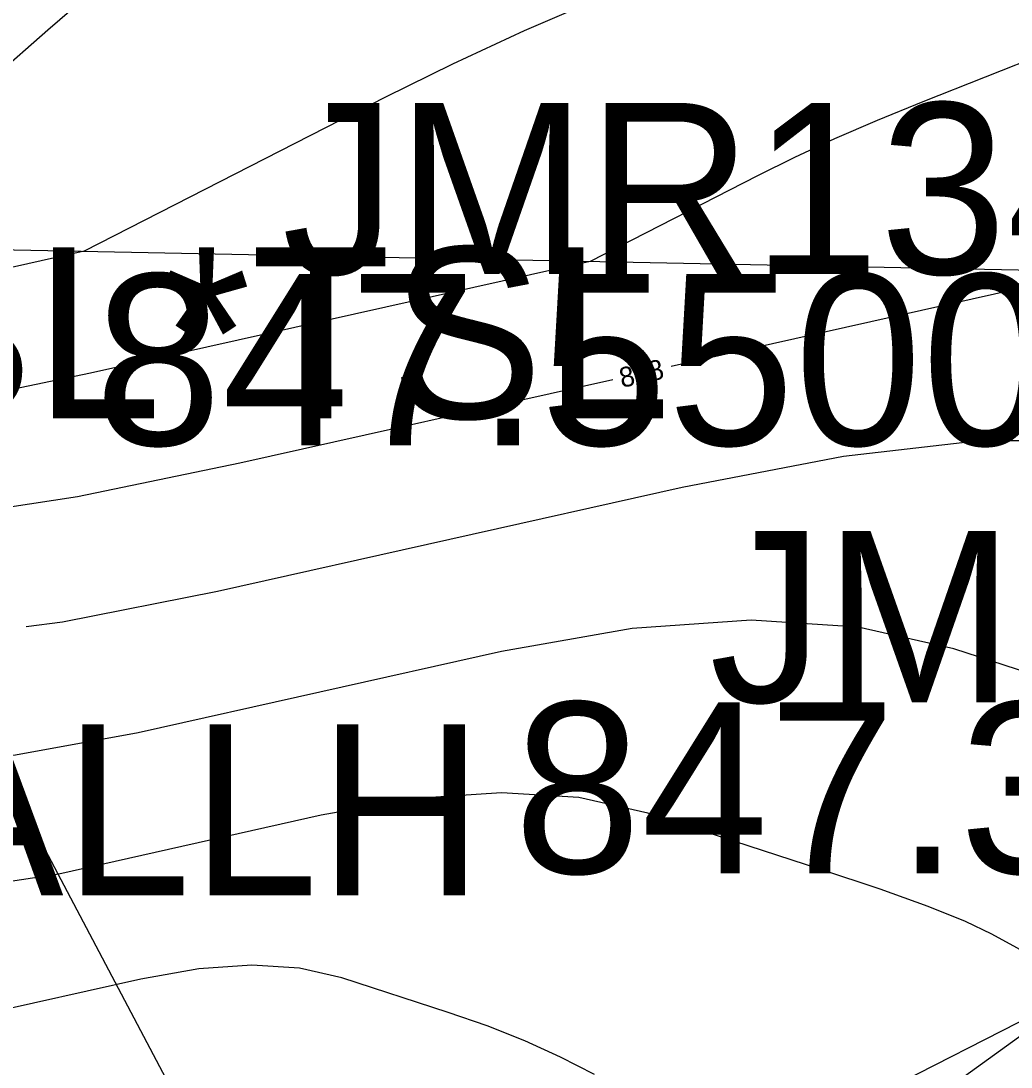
# Model space of a CAD drawing. Extents: x 1654928 to 1810050, y 486881 to 626330.
# Drawn here: x 1801454.2 to 1801461.14, y 489828.2 to 489835.54 of the extents above; entities that cross this region are included whole.
import ezdxf

# ---------------------------------------------------------------- set-up
doc = ezdxf.new("R2010")
doc.units = 0
for name, color, linetype in [('DR_X_Ditch', 7, 'Continuous'), ('DT_X_Contour_Major', 7, 'Continuous'), ('DT_X_Contour_Minor', 7, 'Continuous'), ('RD_X_Fence', 7, 'Continuous'), ('SV_X_Text_Comment', 7, 'Continuous'), ('SV_X_Text_Elevation', 7, 'Continuous'), ('SV_X_Text_Name', 7, 'Continuous'), ('SV_X_Toe_of_Slope', 7, 'Continuous')]:
    doc.layers.add(name, color=color, linetype=linetype)

msp = doc.modelspace()

# ---------------------------------------------------------------- linework, layer by layer
at = {"layer": 'DR_X_Ditch'}
msp.add_lwpolyline([(1801538.4293, 489841.7186), (1801527.5151, 489844.0139), (1801519.4435, 489845.4407), (1801503.5214, 489842.7613), (1801490.5059, 489842.1134), (1801478.5608, 489839.498), (1801468.6581, 489833.3731), (1801465.5975, 489830.762), (1801453.4874, 489824.594)], dxfattribs=at)
at = {"layer": 'DT_X_Contour_Major'}
for points in [[(1801458.2636, 489835.7026), (1801457.725, 489835.4692), (1801457.2208, 489835.2365), (1801456.751, 489835.0046), (1801454.6387, 489833.9239), (1801453.6383, 489833.6999)], [(1801457.8909, 489826.0304), (1801461.6795, 489828.7665), (1801461.0023, 489829.1364), (1801460.8185, 489829.2242), (1801460.5574, 489829.329), (1801460.219, 489829.451), (1801459.8032, 489829.59), (1801458.5912, 489829.9835), (1801458.1073, 489830.0933), (1801457.5644, 489830.1275), (1801456.9626, 489830.0862), (1801456.3018, 489829.9694), (1801454.4613, 489829.5572), (1801453.8282, 489829.4605)]]:
    msp.add_lwpolyline(points, dxfattribs=at)
at = {"layer": 'DT_X_Contour_Minor'}
for points in [[(1801471.2198, 489836.4119), (1801470.1131, 489835.7836), (1801469.0956, 489835.3228), (1801468.1671, 489835.0294), (1801467.3278, 489834.9035), (1801463.6187, 489834.7067), (1801463.0179, 489834.4404), (1801462.9005, 489834.3868), (1801462.8057, 489834.3399), (1801462.7336, 489834.2998), (1801462.684, 489834.2666), (1801462.5821, 489834.1869), (1801462.5404, 489834.1575), (1801462.4919, 489834.1291), (1801462.4366, 489834.1016), (1801462.3745, 489834.0751), (1801462.136, 489833.9796), (1801462.0201, 489833.9278), (1801461.9679, 489833.902), (1801461.7332, 489833.7819), (1801458.7551, 489833.115)], [(1801454.6379, 489835.6942), (1801454.3841, 489835.4748), (1801453.6397, 489834.821)], [(1801461.3923, 489835.3186), (1801460.5181, 489834.9712), (1801460.1998, 489834.8411), (1801459.9006, 489834.7114), (1801459.6205, 489834.5822), (1801459.3595, 489834.4533), (1801458.1859, 489833.8529), (1801454.6844, 489833.0688), (1801454.0203, 489832.9317)], [(1801458.3453, 489833.0232), (1801455.7306, 489832.4377), (1801454.5921, 489832.2027), (1801453.7494, 489832.074)], [(1801461.6905, 489832.5944), (1801460.916, 489832.5946), (1801459.9629, 489832.4854), (1801458.831, 489832.2666), (1801455.5746, 489831.5373), (1801454.4877, 489831.3223), (1801454.2325, 489831.2916)], [(1801462.4144, 489830.5927), (1801460.7364, 489831.1375), (1801460.0663, 489831.2895), (1801459.3146, 489831.3369), (1801458.4813, 489831.2798), (1801457.5664, 489831.118), (1801455.0179, 489830.5473), (1801454.158, 489830.3914), (1801453.4894, 489830.3517), (1801453.0123, 489830.4281), (1801452.7266, 489830.6208), (1801452.22, 489831.2897), (1801452.2009, 489831.3136)], [(1801458.2174, 489828.1511), (1801457.9785, 489828.2739), (1801457.7279, 489828.3875), (1801457.4658, 489828.492), (1801457.1919, 489828.5873), (1801456.4461, 489828.8295), (1801456.1483, 489828.897), (1801455.8142, 489828.9181), (1801455.4439, 489828.8927), (1801455.0373, 489828.8208), (1801453.9046, 489828.5672)]]:
    msp.add_lwpolyline(points, dxfattribs=at)
at = {"layer": 'RD_X_Fence'}
msp.add_lwpolyline([(1801551.6008, 489647.6013), (1801542.9241, 489663.468), (1801525.1087, 489695.967), (1801509.6881, 489725.5427), (1801495.0669, 489753.2156), (1801479.5224, 489782.1852), (1801467.6227, 489805.5156), (1801461.8482, 489815.5693), (1801444.1985, 489848.9697), (1801434.4795, 489868.8002), (1801422.1959, 489892.7618), (1801414.7971, 489907.0082)], dxfattribs=at)
at = {"layer": 'SV_X_Toe_of_Slope'}
msp.add_lwpolyline([(1801453.2198, 489833.9523), (1801462.62, 489833.7642), (1801469.8105, 489840.5499), (1801480.323, 489844.1597), (1801485.248, 489845.996), (1801491.1603, 489848.5023), (1801498.2798, 489846.4615), (1801505.5556, 489847.3921), (1801507.9782, 489849.6841), (1801520.7323, 489849.2487), (1801530.519, 489847.7468), (1801557.6779, 489848.6918)], dxfattribs=at)

# ---------------------------------------------------------------- texts
at = {"layer": 'DT_X_Contour_Minor'}
msp.add_text('848', height=0.14, rotation=12.6231, dxfattribs=at).set_placement((1801458.409, 489832.9658))
at = {"layer": 'SV_X_Text_Comment'}
for s, p in [('BL*TSL', (1801453.2198, 489832.7523)), ('CL*WALLH', (1801449.2351, 489829.4075))]:
    msp.add_text(s, height=1.2, dxfattribs=at).set_placement(p)
at = {"layer": 'SV_X_Text_Elevation'}
for s, p in [('847.5500', (1801454.7119, 489832.5642)), ('847.3300', (1801457.6516, 489829.562))]:
    msp.add_text(s, height=1.2, dxfattribs=at).set_placement(p)
at = {"layer": 'SV_X_Text_Name'}
for s, p in [('JMR1349', (1801456.0257, 489833.7642)), ('JMR1344', (1801459.0221, 489830.762))]:
    msp.add_text(s, height=1.2, dxfattribs=at).set_placement(p)

doc.saveas('drawing.dxf')
